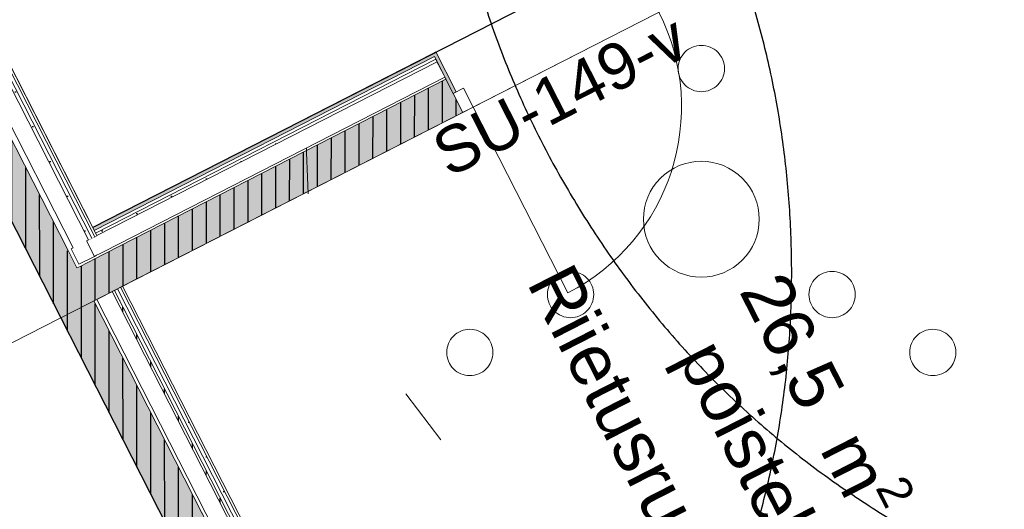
# Model space of a CAD drawing. Header units: metres. Extents: x 538891 to 1080079, y 6588829 to 13178720.
# Tile 535 of 1056: x 539898.99 to 539903.25, y 6589183.2 to 6589185.31. Entities that reach past the tile are written whole.
import ezdxf

# ---------------------------------------------------------------- set-up
doc = ezdxf.new("R2010")
doc.units = ezdxf.units.M
doc.header["$LTSCALE"] = 0.4
for name, pattern in [('DASHED', [52.916667, 26.458333, -26.458333]), ('KOLVIK', [3.125, 0.625, -2.5]), ('Triple Dashed', [92.604163, 66.145831, -26.458332])]:
    doc.linetypes.add(name, pattern=pattern)
for name, color, linetype in [('AR', 7, 'Continuous'), ('DENDRO', 7, 'Continuous'), ('GEO', 7, 'Continuous'), ('KINO_GRID', 7, 'Continuous')]:
    doc.layers.add(name, color=color, linetype=linetype)
doc.styles.add('Arial', font='arial.ttf')
pattern_1 = [(90, (0, 0), (-0.06, 0), [])]
pattern_2 = [(0, (0, 0), (0, 0.075), [1e-05, -0.07499])]

# ---------------------------------------------------------------- blocks, each defined once
blk = doc.blocks.new('VQSA')
at = {"color": 7, "linetype": 'Continuous', "lineweight": 9, "flags": 128}
for points in [[(0.2, 2.3), (0.199, 2.2804), (0.1962, 2.261), (0.1914, 2.2419), (0.1848, 2.2235), (0.1764, 2.2057), (0.1663, 2.1889), (0.1546, 2.1731), (0.1414, 2.1586), (0.1269, 2.1454), (0.1111, 2.1337), (0.0943, 2.1236), (0.0765, 2.1152), (0.0581, 2.1086), (0.039, 2.1038), (0.0196, 2.101), (0, 2.1), (-0.0196, 2.101), (-0.039, 2.1038), (-0.0581, 2.1086), (-0.0765, 2.1152), (-0.0943, 2.1236), (-0.1111, 2.1337), (-0.1269, 2.1454), (-0.1414, 2.1586), (-0.1546, 2.1731), (-0.1663, 2.1889), (-0.1764, 2.2057), (-0.1848, 2.2235), (-0.1914, 2.2419), (-0.1962, 2.261), (-0.199, 2.2804), (-0.2, 2.3), (-0.199, 2.3196), (-0.1962, 2.339), (-0.1914, 2.3581), (-0.1848, 2.3765), (-0.1764, 2.3943), (-0.1663, 2.4111), (-0.1546, 2.4269), (-0.1414, 2.4414), (-0.1269, 2.4546), (-0.1111, 2.4663), (-0.0943, 2.4764), (-0.0765, 2.4848), (-0.0581, 2.4914), (-0.039, 2.4962), (-0.0196, 2.499), (0, 2.5), (0.0196, 2.499), (0.039, 2.4962), (0.0581, 2.4914), (0.0765, 2.4848), (0.0943, 2.4764), (0.1111, 2.4663), (0.1269, 2.4546), (0.1414, 2.4414), (0.1546, 2.4269), (0.1663, 2.4111), (0.1764, 2.3943), (0.1848, 2.3765), (0.1914, 2.3581), (0.1962, 2.339), (0.199, 2.3196)], [(0.2, 1.3), (0.199, 1.2804), (0.1962, 1.261), (0.1914, 1.2419), (0.1848, 1.2235), (0.1764, 1.2057), (0.1663, 1.1889), (0.1546, 1.1731), (0.1414, 1.1586), (0.1269, 1.1454), (0.1111, 1.1337), (0.0943, 1.1236), (0.0765, 1.1152), (0.0581, 1.1086), (0.039, 1.1038), (0.0196, 1.101), (0, 1.1), (-0.0196, 1.101), (-0.039, 1.1038), (-0.0581, 1.1086), (-0.0765, 1.1152), (-0.0943, 1.1236), (-0.1111, 1.1337), (-0.1269, 1.1454), (-0.1414, 1.1586), (-0.1546, 1.1731), (-0.1663, 1.1889), (-0.1764, 1.2057), (-0.1848, 1.2235), (-0.1914, 1.2419), (-0.1962, 1.261), (-0.199, 1.2804), (-0.2, 1.3), (-0.199, 1.3196), (-0.1962, 1.339), (-0.1914, 1.3581), (-0.1848, 1.3765), (-0.1764, 1.3943), (-0.1663, 1.4111), (-0.1546, 1.4269), (-0.1414, 1.4414), (-0.1269, 1.4546), (-0.1111, 1.4663), (-0.0943, 1.4764), (-0.0765, 1.4848), (-0.0581, 1.4914), (-0.039, 1.4962), (-0.0196, 1.499), (0, 1.5), (0.0196, 1.499), (0.039, 1.4962), (0.0581, 1.4914), (0.0765, 1.4848), (0.0943, 1.4764), (0.1111, 1.4663), (0.1269, 1.4546), (0.1414, 1.4414), (0.1546, 1.4269), (0.1663, 1.4111), (0.1764, 1.3943), (0.1848, 1.3765), (0.1914, 1.3581), (0.1962, 1.339), (0.199, 1.3196)], [(0.5, 0), (0.4976, -0.049), (0.4904, -0.0975), (0.4785, -0.1451), (0.4619, -0.1913), (0.441, -0.2357), (0.4157, -0.2778), (0.3865, -0.3172), (0.3536, -0.3536), (0.3172, -0.3865), (0.2778, -0.4157), (0.2357, -0.441), (0.1913, -0.4619), (0.1451, -0.4785), (0.0975, -0.4904), (0.049, -0.4976), (0, -0.5), (-0.049, -0.4976), (-0.0975, -0.4904), (-0.1451, -0.4785), (-0.1913, -0.4619), (-0.2357, -0.441), (-0.2778, -0.4157), (-0.3172, -0.3865), (-0.3536, -0.3536), (-0.3865, -0.3172), (-0.4157, -0.2778), (-0.441, -0.2357), (-0.4619, -0.1913), (-0.4785, -0.1451), (-0.4904, -0.0975), (-0.4976, -0.049), (-0.5, 0), (-0.4976, 0.049), (-0.4904, 0.0975), (-0.4785, 0.1451), (-0.4619, 0.1913), (-0.441, 0.2357), (-0.4157, 0.2778), (-0.3865, 0.3172), (-0.3536, 0.3536), (-0.3172, 0.3865), (-0.2778, 0.4157), (-0.2357, 0.441), (-0.1913, 0.4619), (-0.1451, 0.4785), (-0.0975, 0.4904), (-0.049, 0.4976), (0, 0.5), (0.049, 0.4976), (0.0975, 0.4904), (0.1451, 0.4785), (0.1913, 0.4619), (0.2357, 0.441), (0.2778, 0.4157), (0.3172, 0.3865), (0.3536, 0.3536), (0.3865, 0.3172), (0.4157, 0.2778), (0.441, 0.2357), (0.4619, 0.1913), (0.4785, 0.1451), (0.4904, 0.0975), (0.4976, 0.049)], [(-0.93, -0.65), (-0.931, -0.6696), (-0.9338, -0.689), (-0.9386, -0.7081), (-0.9452, -0.7265), (-0.9536, -0.7443), (-0.9637, -0.7611), (-0.9754, -0.7769), (-0.9886, -0.7914), (-1.0031, -0.8046), (-1.0189, -0.8163), (-1.0357, -0.8264), (-1.0535, -0.8348), (-1.0719, -0.8414), (-1.091, -0.8462), (-1.1104, -0.849), (-1.13, -0.85), (-1.1496, -0.849), (-1.169, -0.8462), (-1.1881, -0.8414), (-1.2065, -0.8348), (-1.2243, -0.8264), (-1.2411, -0.8163), (-1.2569, -0.8046), (-1.2714, -0.7914), (-1.2846, -0.7769), (-1.2963, -0.7611), (-1.3064, -0.7443), (-1.3148, -0.7265), (-1.3214, -0.7081), (-1.3262, -0.689), (-1.329, -0.6696), (-1.33, -0.65), (-1.329, -0.6304), (-1.3262, -0.611), (-1.3214, -0.5919), (-1.3148, -0.5735), (-1.3064, -0.5557), (-1.2963, -0.5389), (-1.2846, -0.5231), (-1.2714, -0.5086), (-1.2569, -0.4954), (-1.2411, -0.4837), (-1.2243, -0.4736), (-1.2065, -0.4652), (-1.1881, -0.4586), (-1.169, -0.4538), (-1.1496, -0.451), (-1.13, -0.45), (-1.1104, -0.451), (-1.091, -0.4538), (-1.0719, -0.4586), (-1.0535, -0.4652), (-1.0357, -0.4736), (-1.0189, -0.4837), (-1.0031, -0.4954), (-0.9886, -0.5086), (-0.9754, -0.5231), (-0.9637, -0.5389), (-0.9536, -0.5557), (-0.9452, -0.5735), (-0.9386, -0.5919), (-0.9338, -0.611), (-0.931, -0.6304)], [(1.33, -0.65), (1.329, -0.6696), (1.3262, -0.689), (1.3214, -0.7081), (1.3148, -0.7265), (1.3064, -0.7443), (1.2963, -0.7611), (1.2846, -0.7769), (1.2714, -0.7914), (1.2569, -0.8046), (1.2411, -0.8163), (1.2243, -0.8264), (1.2065, -0.8348), (1.1881, -0.8414), (1.169, -0.8462), (1.1496, -0.849), (1.13, -0.85), (1.1104, -0.849), (1.091, -0.8462), (1.0719, -0.8414), (1.0535, -0.8348), (1.0357, -0.8264), (1.0189, -0.8163), (1.0031, -0.8046), (0.9886, -0.7914), (0.9754, -0.7769), (0.9637, -0.7611), (0.9536, -0.7443), (0.9452, -0.7265), (0.9386, -0.7081), (0.9338, -0.689), (0.931, -0.6696), (0.93, -0.65), (0.931, -0.6304), (0.9338, -0.611), (0.9386, -0.5919), (0.9452, -0.5735), (0.9536, -0.5557), (0.9637, -0.5389), (0.9754, -0.5231), (0.9886, -0.5086), (1.0031, -0.4954), (1.0189, -0.4837), (1.0357, -0.4736), (1.0535, -0.4652), (1.0719, -0.4586), (1.091, -0.4538), (1.1104, -0.451), (1.13, -0.45), (1.1496, -0.451), (1.169, -0.4538), (1.1881, -0.4586), (1.2065, -0.4652), (1.2243, -0.4736), (1.2411, -0.4837), (1.2569, -0.4954), (1.2714, -0.5086), (1.2846, -0.5231), (1.2963, -0.5389), (1.3064, -0.5557), (1.3148, -0.5735), (1.3214, -0.5919), (1.3262, -0.611), (1.329, -0.6304)], [(-1.8, -1.15), (-1.801, -1.1696), (-1.8038, -1.189), (-1.8086, -1.2081), (-1.8152, -1.2265), (-1.8236, -1.2443), (-1.8337, -1.2611), (-1.8454, -1.2769), (-1.8586, -1.2914), (-1.8731, -1.3046), (-1.8889, -1.3163), (-1.9057, -1.3264), (-1.9235, -1.3348), (-1.9419, -1.3414), (-1.961, -1.3462), (-1.9804, -1.349), (-2, -1.35), (-2.0196, -1.349), (-2.039, -1.3462), (-2.0581, -1.3414), (-2.0765, -1.3348), (-2.0943, -1.3264), (-2.1111, -1.3163), (-2.1269, -1.3046), (-2.1414, -1.2914), (-2.1546, -1.2769), (-2.1663, -1.2611), (-2.1764, -1.2443), (-2.1848, -1.2265), (-2.1914, -1.2081), (-2.1962, -1.189), (-2.199, -1.1696), (-2.2, -1.15), (-2.199, -1.1304), (-2.1962, -1.111), (-2.1914, -1.0919), (-2.1848, -1.0735), (-2.1764, -1.0557), (-2.1663, -1.0389), (-2.1546, -1.0231), (-2.1414, -1.0086), (-2.1269, -0.9954), (-2.1111, -0.9837), (-2.0943, -0.9736), (-2.0765, -0.9652), (-2.0581, -0.9586), (-2.039, -0.9538), (-2.0196, -0.951), (-2, -0.95), (-1.9804, -0.951), (-1.961, -0.9538), (-1.9419, -0.9586), (-1.9235, -0.9652), (-1.9057, -0.9736), (-1.8889, -0.9837), (-1.8731, -0.9954), (-1.8586, -1.0086), (-1.8454, -1.0231), (-1.8337, -1.0389), (-1.8236, -1.0557), (-1.8152, -1.0735), (-1.8086, -1.0919), (-1.8038, -1.111), (-1.801, -1.1304)], [(2.2, -1.15), (2.199, -1.1696), (2.1962, -1.189), (2.1914, -1.2081), (2.1848, -1.2265), (2.1764, -1.2443), (2.1663, -1.2611), (2.1546, -1.2769), (2.1414, -1.2914), (2.1269, -1.3046), (2.1111, -1.3163), (2.0943, -1.3264), (2.0765, -1.3348), (2.0581, -1.3414), (2.039, -1.3462), (2.0196, -1.349), (2, -1.35), (1.9804, -1.349), (1.961, -1.3462), (1.9419, -1.3414), (1.9235, -1.3348), (1.9057, -1.3264), (1.8889, -1.3163), (1.8731, -1.3046), (1.8586, -1.2914), (1.8454, -1.2769), (1.8337, -1.2611), (1.8236, -1.2443), (1.8152, -1.2265), (1.8086, -1.2081), (1.8038, -1.189), (1.801, -1.1696), (1.8, -1.15), (1.801, -1.1304), (1.8038, -1.111), (1.8086, -1.0919), (1.8152, -1.0735), (1.8236, -1.0557), (1.8337, -1.0389), (1.8454, -1.0231), (1.8586, -1.0086), (1.8731, -0.9954), (1.8889, -0.9837), (1.9057, -0.9736), (1.9235, -0.9652), (1.9419, -0.9586), (1.961, -0.9538), (1.9804, -0.951), (2, -0.95), (2.0196, -0.951), (2.039, -0.9538), (2.0581, -0.9586), (2.0765, -0.9652), (2.0943, -0.9736), (2.1111, -0.9837), (2.1269, -0.9954), (2.1414, -1.0086), (2.1546, -1.0231), (2.1663, -1.0389), (2.1764, -1.0557), (2.1848, -1.0735), (2.1914, -1.0919), (2.1962, -1.111), (2.199, -1.1304)]]:
    blk.add_lwpolyline(points, close=True, dxfattribs=at)

msp = doc.modelspace()

# ---------------------------------------------------------------- hatches: boundary and pattern name
at = {"layer": 'AR', "linetype": 'Continuous', "lineweight": 25, "true_color": 0x848484}
h = msp.add_hatch(dxfattribs=at)
h.set_pattern_fill('PLYWOOD_0001', color=252, style=0, pattern_type=2)
h.set_pattern_definition(pattern_1)
h.paths.add_polyline_path([(539899.3271, 6589184.1045), (539899.2544, 6589184.247), (539899.241, 6589184.2402), (539899.3138, 6589184.0977)])

# ---------------------------------------------------------------- linework, layer by layer
at = {"layer": 'AR', "color": 7, "linetype": 'Continuous', "lineweight": 9}
for p, q in [((539900.9108, 6589185.0161), (539900.8663, 6589184.9934)), ((539900.9526, 6589184.9342), (539900.9108, 6589185.0161)), ((539900.8663, 6589184.9934), (539900.8796, 6589185.0002)), ((539900.9081, 6589184.9115), (539900.8663, 6589184.9934)), ((539900.8663, 6589184.9934), (539900.9081, 6589184.9115)), ((539900.9081, 6589184.9115), (539900.8663, 6589184.9934)), ((539900.9081, 6589184.9115), (539900.8663, 6589184.9934)), ((539900.9081, 6589184.9115), (539900.9526, 6589184.9342)), ((539900.9526, 6589184.9342), (539901.3618, 6589184.1326)), ((539899.2544, 6589184.247), (539899.241, 6589184.2402)), ((539899.4028, 6589184.1432), (539899.4162, 6589184.15)), ((539899.4162, 6589184.15), (539899.4295, 6589184.1568)), ((539899.4295, 6589184.1568), (539899.4385, 6589184.1614)), ((539899.3271, 6589184.1045), (539899.3939, 6589184.1386)), ((539899.3939, 6589184.1386), (539899.4028, 6589184.1432)), ((539899.3138, 6589184.0977), (539899.3271, 6589184.1045))]:
    msp.add_line(p, q, dxfattribs=at)
at = {"layer": 'AR', "color": 143, "linetype": 'Continuous', "lineweight": 25, "true_color": 0x84a8b9, "flags": 128}
msp.add_lwpolyline([(539903.0445, 6589176.4363), (539900.5851, 6589181.2549), (539900.4426, 6589181.1822), (539900.2971, 6589181.4672), (539900.4396, 6589181.54), (539897.9802, 6589186.3586), (539897.8377, 6589186.2859), (539897.6922, 6589186.5709), (539897.8347, 6589186.6436), (539895.598, 6589191.0258), (539895.3753, 6589191.4622), (539895.2328, 6589191.3895), (539895.0873, 6589191.6745), (539895.2298, 6589191.7473), (539893.6796, 6589194.7845), (539893.5371, 6589194.7118), (539893.4643, 6589194.8543), (539888.6724, 6589192.4085)], dxfattribs=at)
at = {"layer": 'AR', "color": 7, "linetype": 'Continuous', "lineweight": 9, "flags": 128}
msp.add_lwpolyline([(539903.0445, 6589176.4363), (539900.5851, 6589181.2549), (539900.4426, 6589181.1822), (539900.2971, 6589181.4672), (539900.4396, 6589181.54), (539897.9802, 6589186.3586), (539897.8377, 6589186.2859), (539897.6922, 6589186.5709), (539897.8347, 6589186.6436), (539895.598, 6589191.0258), (539895.3753, 6589191.4622), (539895.2328, 6589191.3895), (539895.0873, 6589191.6745), (539895.2298, 6589191.7473), (539893.6796, 6589194.7845), (539893.5371, 6589194.7118), (539893.4643, 6589194.8543), (539888.6724, 6589192.4085)], dxfattribs=at)
at = {"layer": 'AR', "color": 9, "linetype": 'Continuous', "lineweight": 9, "true_color": 0xc9c5ab, "flags": 128}
msp.add_lwpolyline([(539904.5964, 6589186.794), (539899.4385, 6589184.1614), (539900.853, 6589181.39), (539904.3364, 6589183.1679), (539905.4552, 6589183.7389), (539907.355, 6589184.7086), (539904.7903, 6589189.7335), (539903.4463, 6589189.0474)], close=True, dxfattribs=at)
at = {"layer": 'AR', "color": 7, "linetype": 'Continuous', "lineweight": 9, "flags": 128}
for points in [[(539904.5964, 6589186.794), (539899.4385, 6589184.1614), (539900.853, 6589181.39), (539904.3364, 6589183.1679), (539905.4552, 6589183.7389), (539907.355, 6589184.7086), (539904.7903, 6589189.7335), (539903.4463, 6589189.0474)], [(539901.1188, 6589187.8763), (539898.2815, 6589186.4282), (539899.3089, 6589184.4152), (539902.1462, 6589185.8634)]]:
    msp.add_lwpolyline(points, close=True, dxfattribs=at)
at = {"layer": 'AR', "color": 254, "linetype": 'Continuous', "lineweight": 25, "true_color": 0xd1d1d1, "flags": 128}
msp.add_lwpolyline([(539901.1188, 6589187.8763), (539898.2815, 6589186.4282), (539899.3089, 6589184.4152), (539902.1462, 6589185.8634)], close=True, dxfattribs=at)
at = {"layer": 'AR', "color": 7, "linetype": 'Continuous', "lineweight": 9}
msp.add_arc((539900.9526, 6589184.9342), 0.9, 297.0398, 27.0398, dxfattribs=at)
at = {"layer": 'AR', "color": 250, "linetype": 'Continuous', "true_color": 0x262626}
msp.add_solid([(539899.3157, 6589184.4019), (539900.7853, 6589185.152), (539899.3089, 6589184.4152), (539900.7785, 6589185.1653)], dxfattribs=at)
at = {"layer": 'AR', "color": 254, "linetype": 'Continuous', "true_color": 0xcccccc}
msp.add_solid([(539899.3271, 6589184.1045), (539899.2544, 6589184.247), (539899.3138, 6589184.0977), (539899.241, 6589184.2402)], dxfattribs=at)
at = {"layer": 'DENDRO', "color": 30, "linetype": 'Continuous', "lineweight": 25, "true_color": 0xff7f00}
msp.add_open_spline([(539885.6577, 6589211.3673), (539885.9587, 6589211.5998), (539887.0879, 6589212.0198), (539888.605, 6589212.4885), (539889.9731, 6589213.0137), (539891.3102, 6589213.7672), (539891.8744, 6589214.6436), (539891.7177, 6589215.3903), (539891.4434, 6589216.0274), (539891.1774, 6589216.6797), (539891.0775, 6589217.3225), (539891.2898, 6589217.9325), (539891.6083, 6589218.5323), (539891.7489, 6589219.1569), (539891.5335, 6589219.8105), (539891.0707, 6589220.4069), (539890.4607, 6589220.8621), (539889.8044, 6589221.0935), (539889.0576, 6589220.9883), (539888.3106, 6589220.2982), (539887.7505, 6589219.5517), (539887.208, 6589218.8186), (539886.4783, 6589217.8358), (539885.4818, 6589216.498), (539884.1518, 6589214.7322), (539882.6558, 6589212.7955), (539881.0985, 6589210.8481), (539879.0649, 6589208.3801), (539876.0944, 6589204.886), (539872.6307, 6589200.8975), (539869.6701, 6589197.4329), (539867.6909, 6589194.8749), (539866.2109, 6589192.7521), (539865.0379, 6589190.7976), (539864.2551, 6589189.3549), (539863.5464, 6589188.2627), (539862.6538, 6589187.3122), (539861.4517, 6589186.5971), (539860.1198, 6589186.0356), (539858.997, 6589185.454), (539858.4285, 6589184.6792), (539858.4518, 6589183.6679), (539858.8723, 6589182.475), (539859.5272, 6589181.142), (539860.2483, 6589179.7128), (539860.8674, 6589178.2304), (539861.2217, 6589176.7401), (539861.5753, 6589175.4365), (539862.2064, 6589174.6663), (539862.9609, 6589174.3966), (539863.6348, 6589174.2423), (539864.2806, 6589174.0573), (539864.918, 6589173.6609), (539865.3683, 6589172.6788), (539865.5592, 6589171.2345), (539865.7765, 6589169.7978), (539866.3959, 6589168.7176), (539867.6352, 6589168.2256), (539869.0218, 6589168.0582), (539870.3261, 6589168.0626), (539871.5879, 6589168.2084), (539873.1231, 6589168.5133), (539875.2126, 6589169.1649), (539877.5723, 6589170.1954), (539879.6716, 6589171.2913), (539881.2245, 6589172.1487), (539882.79, 6589173.0592), (539884.4462, 6589174.3385), (539885.3593, 6589175.663), (539885.8205, 6589177.2138), (539885.4269, 6589179.8588), (539884.1912, 6589182.7006), (539883.1434, 6589184.6065), (539882.0985, 6589186.3358), (539880.8619, 6589188.3679), (539880.4198, 6589189.9251), (539880.7902, 6589190.8015), (539881.5494, 6589191.3893), (539882.7447, 6589191.8227), (539884.1904, 6589191.9845), (539885.7179, 6589191.7691), (539887.143, 6589191.0433), (539888.3782, 6589189.868), (539889.4666, 6589188.5674), (539890.4385, 6589187.4406), (539891.3271, 6589186.7864), (539892.1601, 6589186.9284), (539892.9946, 6589188.0441), (539894.0871, 6589188.8946), (539895.2642, 6589189.5714), (539896.3286, 6589190.275), (539897.0597, 6589191.2074), (539897.414, 6589192.4428), (539897.7325, 6589193.5782), (539898.1184, 6589194.323), (539898.5738, 6589194.8471), (539899.1059, 6589195.3196), (539899.5477, 6589195.7995), (539899.733, 6589196.3483), (539899.5719, 6589196.9795), (539899.1657, 6589197.5865), (539898.605, 6589198.071), (539897.9861, 6589198.3235), (539897.3447, 6589198.3805), (539896.687, 6589198.3497), (539895.8577, 6589198.3256), (539894.7078, 6589198.5446), (539893.448, 6589199.106), (539892.2827, 6589199.8894), (539891.2518, 6589200.8076), (539890.3935, 6589201.7751), (539889.5969, 6589202.9265), (539889.0297, 6589204.2093), (539888.6237, 6589205.3397), (539888.2438, 6589206.3255), (539887.7355, 6589207.4324), (539887.0067, 6589208.7104), (539886.0604, 6589210.1578), (539885.6663, 6589211.1102), (539885.6577, 6589211.3673)], degree=2, dxfattribs=at)
at = {"layer": 'DENDRO', "color": 25, "linetype": 'Continuous', "lineweight": 25, "true_color": 0x995f4c}
msp.add_open_spline([(539890.6034, 6589187.4373), (539890.0097, 6589188.6652), (539890.2026, 6589191.3903), (539891.7243, 6589193.6544), (539894.167, 6589194.8508), (539896.8763, 6589194.659), (539899.1261, 6589193.1304), (539900.3136, 6589190.6745), (539900.1207, 6589187.9494), (539898.599, 6589185.6853), (539896.1562, 6589184.4889), (539893.447, 6589184.6807), (539891.1972, 6589186.2094), (539890.6034, 6589187.4373)], degree=2, dxfattribs=at)
at = {"layer": 'DENDRO', "color": 82, "linetype": 'Continuous', "lineweight": 25, "true_color": 0x33cc00}
for points in [[(539907.0569, 6589183.1491), (539906.1197, 6589182.5807), (539903.9223, 6589182.523), (539901.9907, 6589183.5597), (539900.8426, 6589185.413), (539900.7854, 6589187.5865), (539901.8346, 6589189.4976), (539903.7091, 6589190.6344), (539905.9064, 6589190.6922), (539907.838, 6589189.6555), (539908.9862, 6589187.8021), (539909.0433, 6589185.6287), (539907.9941, 6589183.7175), (539907.0569, 6589183.1491)], [(539900.3693, 6589180.7629), (539899.4321, 6589180.1945), (539897.2347, 6589180.1368), (539895.3032, 6589181.1735), (539894.155, 6589183.0268), (539894.0978, 6589185.2003), (539895.147, 6589187.1114), (539897.0215, 6589188.2482), (539899.2189, 6589188.306), (539901.1504, 6589187.2693), (539902.2986, 6589185.4159), (539902.3557, 6589183.2425), (539901.3065, 6589181.3313), (539900.3693, 6589180.7629)]]:
    msp.add_open_spline(points, degree=2, dxfattribs=at)
at = {"layer": 'GEO', "color": 252, "linetype": 'KOLVIK', "lineweight": 9, "true_color": 0x888888, "flags": 128}
msp.add_lwpolyline([(539907.726, 6589191.979), (539909.4753, 6589190.2166), (539910.0001, 6589187.5715), (539908.695, 6589184.832), (539907.811, 6589184.53), (539906.0246, 6589183.589), (539904.43, 6589180.287), (539902.6015, 6589180.7599), (539901.71, 6589182.311), (539900.2543, 6589184.2368), (539900.106, 6589187.639), (539900.241, 6589188.773), (539902.0928, 6589191.2253), (539905.4776, 6589192.2326), (539907.726, 6589191.979)], dxfattribs=at)
at = {"layer": 'KINO_GRID', "color": 254, "linetype": 'Continuous', "true_color": 0xe6e6e6}
for points in [[(539858.7353, 6589212.3149), (539900.3409, 6589130.7995), (539858.6462, 6589212.2694), (539900.2518, 6589130.754)], [(539860.6136, 6589211.7804), (539900.9645, 6589132.7232), (539860.5245, 6589211.7349), (539900.8754, 6589132.6778)]]:
    msp.add_solid(points, dxfattribs=at)

# ---------------------------------------------------------------- block references
at = {"layer": 'GEO', "color": 8, "true_color": 0x7d7d7d, "xscale": 0.5, "yscale": 0.5, "zscale": 0.5}
msp.add_blockref('VQSA', (539901.9383, 6589184.4505), dxfattribs=at)

# ---------------------------------------------------------------- texts
at = {"layer": 'AR', "color": 7, "char_height": 0.22, "attachment_point": 1, "rotation": 297.0398, "line_spacing_factor": 1.004016, "style": 'Arial'}
for s, insert in [('Riietusruum', (539901.3779, 6589184.2763)), ('\\A1;26,5{\\H0.9851x; } m{\\H0.9851x;\\H0.6667x;\\S2 ^ ;}', (539902.3515, 6589184.27)), ('poistele', (539902.0275, 6589183.9542))]:
    msp.add_mtext(s, dxfattribs=dict(at, insert=insert))

# ---------------------------------------------------------------- next in the draw order: wipeouts: each hides what was drawn before it
at = {"color": 255, "linetype": 'Continuous', "lineweight": 5}
msp.add_wipeout([(539899.3612, 6589184.3128), (539899.3271, 6589184.3796), (539899.3182, 6589184.375), (539899.3523, 6589184.3082)], dxfattribs=at).dxf.layer = 'AR'

# ---------------------------------------------------------------- next in the draw order: hatches: boundary and pattern name
at = {"layer": 'AR', "linetype": 'Continuous', "lineweight": 25, "true_color": 0x848484}
h = msp.add_hatch(dxfattribs=at)
h.set_pattern_fill('PLYWOOD_0001', color=252, style=0, pattern_type=2)
h.set_pattern_definition(pattern_1)
h.paths.add_polyline_path([(539899.4385, 6589184.1614), (539899.3657, 6589184.3039), (539899.3568, 6589184.2993), (539899.4295, 6589184.1568)])

# ---------------------------------------------------------------- next in the draw order: linework, layer by layer
at = {"layer": 'AR', "color": 254, "linetype": 'Continuous', "true_color": 0xcccccc}
msp.add_solid([(539899.4385, 6589184.1614), (539899.3657, 6589184.3039), (539899.4295, 6589184.1568), (539899.3568, 6589184.2993)], dxfattribs=at)

# ---------------------------------------------------------------- next in the draw order: wipeouts: each hides what was drawn before it
at = {"color": 255, "linetype": 'Continuous', "lineweight": 5}
msp.add_wipeout([(539899.3523, 6589184.3082), (539899.3182, 6589184.375), (539899.3048, 6589184.3682), (539899.3389, 6589184.3014)], dxfattribs=at).dxf.layer = 'AR'

# ---------------------------------------------------------------- next in the draw order: hatches: boundary and pattern name
at = {"layer": 'AR', "linetype": 'Continuous', "lineweight": 25, "true_color": 0x848484}
h = msp.add_hatch(dxfattribs=at)
h.set_pattern_fill('PLYWOOD_0001', color=252, style=0, pattern_type=2)
h.set_pattern_definition(pattern_1)
h.paths.add_polyline_path([(539899.4295, 6589184.1568), (539899.3568, 6589184.2993), (539899.3435, 6589184.2925), (539899.4162, 6589184.15)])

# ---------------------------------------------------------------- next in the draw order: linework, layer by layer
at = {"layer": 'AR', "color": 254, "linetype": 'Continuous', "true_color": 0xcccccc}
msp.add_solid([(539899.4295, 6589184.1568), (539899.3568, 6589184.2993), (539899.4162, 6589184.15), (539899.3435, 6589184.2925)], dxfattribs=at)

# ---------------------------------------------------------------- next in the draw order: wipeouts: each hides what was drawn before it
at = {"color": 255, "linetype": 'Continuous', "lineweight": 5}
msp.add_wipeout([(539900.791, 6589185.1408), (539900.7853, 6589185.152), (539899.3157, 6589184.4019), (539899.3214, 6589184.3907)], dxfattribs=at).dxf.layer = 'AR'

# ---------------------------------------------------------------- next in the draw order: hatches: boundary and pattern name
at = {"layer": 'AR', "linetype": 'Continuous', "lineweight": 25, "true_color": 0x848484}
h = msp.add_hatch(dxfattribs=at)
h.set_pattern_fill('GYPSUM_0001', color=252, style=0, pattern_type=2)
h.set_pattern_definition(pattern_2)
h.paths.add_polyline_path([(539900.791, 6589185.1408), (539900.7853, 6589185.152), (539899.3157, 6589184.4019), (539899.3214, 6589184.3907)])

# ---------------------------------------------------------------- next in the draw order: linework, layer by layer
at = {"layer": 'AR', "color": 7, "linetype": 'Continuous', "lineweight": 9}
msp.add_line((539900.7785, 6589185.1653), (539900.7919, 6589185.1721), dxfattribs=at)
msp.add_line((539900.7785, 6589185.1653), (539900.7919, 6589185.1721), dxfattribs=at)

# ---------------------------------------------------------------- next in the draw order: wipeouts: each hides what was drawn before it
at = {"color": 255, "linetype": 'Continuous', "lineweight": 5}
msp.add_wipeout([(539899.3389, 6589184.3014), (539899.3048, 6589184.3682), (539899.2914, 6589184.3614), (539899.3255, 6589184.2946)], dxfattribs=at).dxf.layer = 'AR'

# ---------------------------------------------------------------- next in the draw order: hatches: boundary and pattern name
at = {"layer": 'AR', "linetype": 'Continuous', "lineweight": 25, "true_color": 0x848484}
h = msp.add_hatch(dxfattribs=at)
h.set_pattern_fill('PLYWOOD_0001', color=252, style=0, pattern_type=2)
h.set_pattern_definition(pattern_1)
h.paths.add_polyline_path([(539899.4162, 6589184.15), (539899.3435, 6589184.2925), (539899.3301, 6589184.2857), (539899.4028, 6589184.1432)])

# ---------------------------------------------------------------- next in the draw order: linework, layer by layer
at = {"layer": 'AR', "color": 254, "linetype": 'Continuous', "true_color": 0xcccccc}
msp.add_solid([(539899.4162, 6589184.15), (539899.3435, 6589184.2925), (539899.4028, 6589184.1432), (539899.3301, 6589184.2857)], dxfattribs=at)

# ---------------------------------------------------------------- next in the draw order: wipeouts: each hides what was drawn before it
at = {"color": 255, "linetype": 'Continuous', "lineweight": 5}
msp.add_wipeout([(539899.3255, 6589184.2946), (539899.2914, 6589184.3614), (539899.2825, 6589184.3569), (539899.3166, 6589184.2901)], dxfattribs=at).dxf.layer = 'AR'

# ---------------------------------------------------------------- next in the draw order: hatches: boundary and pattern name
at = {"layer": 'AR', "linetype": 'Continuous', "lineweight": 25, "true_color": 0x848484}
h = msp.add_hatch(dxfattribs=at)
h.set_pattern_fill('PLYWOOD_0001', color=252, style=0, pattern_type=2)
h.set_pattern_definition(pattern_1)
h.paths.add_polyline_path([(539899.3939, 6589184.1386), (539899.3212, 6589184.2811), (539899.2544, 6589184.247), (539899.3271, 6589184.1045)])
h = msp.add_hatch(dxfattribs=at)
h.set_pattern_fill('PLYWOOD_0001', color=252, style=0, pattern_type=2)
h.set_pattern_definition(pattern_1)
h.paths.add_polyline_path([(539899.4028, 6589184.1432), (539899.3301, 6589184.2857), (539899.3212, 6589184.2811), (539899.3939, 6589184.1386)])

# ---------------------------------------------------------------- next in the draw order: linework, layer by layer
at = {"layer": 'AR', "color": 7, "linetype": 'Continuous', "lineweight": 9}
for p, q in [((539899.2914, 6589184.3614), (539899.2825, 6589184.3569)), ((539899.3166, 6589184.2901), (539899.2498, 6589184.256)), ((539899.3212, 6589184.2811), (539899.2544, 6589184.247)), ((539899.3301, 6589184.2857), (539899.3212, 6589184.2811))]:
    msp.add_line(p, q, dxfattribs=at)
at = {"layer": 'AR', "color": 254, "linetype": 'Continuous', "true_color": 0xcccccc}
for points in [[(539899.3939, 6589184.1386), (539899.3212, 6589184.2811), (539899.3271, 6589184.1045), (539899.2544, 6589184.247)], [(539899.4028, 6589184.1432), (539899.3301, 6589184.2857), (539899.3939, 6589184.1386), (539899.3212, 6589184.2811)]]:
    msp.add_solid(points, dxfattribs=at)

# ---------------------------------------------------------------- next in the draw order: wipeouts: each hides what was drawn before it
at = {"color": 255, "linetype": 'Continuous', "lineweight": 5}
msp.add_wipeout([(539899.3214, 6589184.3907), (539899.3271, 6589184.3796), (539900.7967, 6589185.1297), (539900.791, 6589185.1408)], dxfattribs=at).dxf.layer = 'AR'

# ---------------------------------------------------------------- next in the draw order: hatches: boundary and pattern name
at = {"layer": 'AR', "linetype": 'Continuous', "lineweight": 25, "true_color": 0x848484}
h = msp.add_hatch(dxfattribs=at)
h.set_pattern_fill('GYPSUM_0001', color=252, style=0, pattern_type=2)
h.set_pattern_definition(pattern_2)
h.paths.add_polyline_path([(539899.3214, 6589184.3907), (539899.3271, 6589184.3796), (539900.7967, 6589185.1297), (539900.791, 6589185.1408)])

# ---------------------------------------------------------------- next in the draw order: linework, layer by layer
at = {"layer": 'AR', "color": 7, "linetype": 'Continuous', "lineweight": 9}
msp.add_line((539899.3048, 6589184.3682), (539899.2914, 6589184.3614), dxfattribs=at)

# ---------------------------------------------------------------- next in the draw order: wipeouts: each hides what was drawn before it
at = {"color": 255, "linetype": 'Continuous', "lineweight": 5}
msp.add_wipeout([(539899.3271, 6589184.3796), (539899.3612, 6589184.3128), (539900.8308, 6589185.0629), (539900.7967, 6589185.1297)], dxfattribs=at).dxf.layer = 'AR'

# ---------------------------------------------------------------- next in the draw order: hatches: boundary and pattern name
at = {"layer": 'AR', "linetype": 'Continuous', "lineweight": 0, "true_color": 0x262626}
msp.add_hatch(color=250, dxfattribs=at).paths.add_polyline_path([(539900.7919, 6589185.1721), (539900.7785, 6589185.1653), (539900.7853, 6589185.152), (539900.8663, 6589184.9934), (539900.8796, 6589185.0002)])
at = {"layer": 'AR', "linetype": 'Continuous', "lineweight": 0, "true_color": 0xcccccc}
msp.add_hatch(color=254, dxfattribs=at).paths.add_polyline_path([(539899.3657, 6589184.3039), (539899.4385, 6589184.1614), (539900.9081, 6589184.9115), (539900.8663, 6589184.9934), (539900.8353, 6589185.054)])
at = {"layer": 'AR', "linetype": 'Continuous', "lineweight": 25, "true_color": 0x848484}
h = msp.add_hatch(dxfattribs=at)
h.set_pattern_fill('PLYWOOD_0001', color=252, style=0, pattern_type=2)
h.set_pattern_definition(pattern_1)
h.paths.add_polyline_path([(539899.3657, 6589184.3039), (539899.4385, 6589184.1614), (539900.9081, 6589184.9115), (539900.8663, 6589184.9934), (539900.8353, 6589185.054)])

# ---------------------------------------------------------------- next in the draw order: linework, layer by layer
at = {"layer": 'AR', "color": 7, "linetype": 'Continuous', "lineweight": 9}
for p, q in [((539900.8796, 6589185.0002), (539900.7919, 6589185.1721)), ((539900.8796, 6589185.0002), (539900.7919, 6589185.1721)), ((539900.7785, 6589185.1653), (539899.3089, 6589184.4152)), ((539900.7853, 6589185.152), (539899.3157, 6589184.4019)), ((539900.7853, 6589185.152), (539899.3157, 6589184.4019)), ((539900.791, 6589185.1408), (539899.3214, 6589184.3907)), ((539900.7967, 6589185.1297), (539899.3271, 6589184.3796)), ((539900.7853, 6589185.152), (539900.8663, 6589184.9934)), ((539900.8308, 6589185.0629), (539899.3612, 6589184.3128)), ((539900.8353, 6589185.054), (539899.3657, 6589184.3039)), ((539899.4385, 6589184.1614), (539900.9081, 6589184.9115)), ((539899.3182, 6589184.375), (539899.3048, 6589184.3682)), ((539899.3271, 6589184.3796), (539899.3182, 6589184.375)), ((539899.2825, 6589184.3569), (539899.3166, 6589184.2901)), ((539899.3255, 6589184.2946), (539899.3166, 6589184.2901)), ((539899.3389, 6589184.3014), (539899.3255, 6589184.2946)), ((539899.3435, 6589184.2925), (539899.3301, 6589184.2857)), ((539899.3523, 6589184.3082), (539899.3389, 6589184.3014)), ((539899.3568, 6589184.2993), (539899.3435, 6589184.2925)), ((539899.3612, 6589184.3128), (539899.3523, 6589184.3082)), ((539899.3657, 6589184.3039), (539899.3568, 6589184.2993))]:
    msp.add_line(p, q, dxfattribs=at)

# ---------------------------------------------------------------- next in the draw order: texts
at = {"layer": 'AR', "color": 7, "insert": (539900.7566, 6589184.8062), "char_height": 0.2, "attachment_point": 1, "rotation": 27.0398, "line_spacing_factor": 1.004016, "style": 'Arial'}
msp.add_mtext('SU-149-v', dxfattribs=at)

# ---------------------------------------------------------------- next in the draw order: wipeouts: each hides what was drawn before it
at = {"color": 255, "linetype": 'Continuous', "lineweight": 5}
for points in [[(539899.3166, 6589184.2901), (539899.2825, 6589184.3569), (539899.2157, 6589184.3228), (539899.2498, 6589184.256)], [(539899.4295, 6589184.1568), (539900.8441, 6589181.3854), (539900.853, 6589181.39), (539899.4385, 6589184.1614)]]:
    msp.add_wipeout(points, dxfattribs=at).dxf.layer = 'AR'

# ---------------------------------------------------------------- next in the draw order: hatches: boundary and pattern name
at = {"layer": 'AR', "linetype": 'Continuous', "lineweight": 25, "true_color": 0x848484}
h = msp.add_hatch(dxfattribs=at)
h.set_pattern_fill('PLYWOOD_0001', color=252, style=0, pattern_type=2)
h.set_pattern_definition(pattern_1)
h.paths.add_polyline_path([(539899.241, 6589184.2402), (539899.2024, 6589184.3159), (539899.0599, 6589184.2432), (539899.0985, 6589184.1675)])

# ---------------------------------------------------------------- next in the draw order: linework, layer by layer
at = {"layer": 'AR', "color": 7, "linetype": 'Continuous', "lineweight": 9}
for p, q in [((539899.2246, 6589184.3273), (539899.2157, 6589184.3228)), ((539899.2498, 6589184.256), (539899.2157, 6589184.3228)), ((539899.2914, 6589184.3614), (539899.2825, 6589184.3569)), ((539899.2825, 6589184.3569), (539899.3166, 6589184.2901)), ((539899.241, 6589184.2402), (539899.2024, 6589184.3159)), ((539899.3166, 6589184.2901), (539899.2498, 6589184.256)), ((539899.2544, 6589184.247), (539899.241, 6589184.2402))]:
    msp.add_line(p, q, dxfattribs=at)
at = {"layer": 'AR', "color": 254, "linetype": 'Continuous', "true_color": 0xcccccc}
msp.add_solid([(539899.241, 6589184.2402), (539899.2024, 6589184.3159), (539899.0985, 6589184.1675), (539899.0599, 6589184.2432)], dxfattribs=at)

# ---------------------------------------------------------------- next in the draw order: wipeouts: each hides what was drawn before it
at = {"color": 255, "linetype": 'Continuous', "lineweight": 5}
msp.add_wipeout([(539899.4162, 6589184.15), (539900.8307, 6589181.3786), (539900.8441, 6589181.3854), (539899.4295, 6589184.1568)], dxfattribs=at).dxf.layer = 'AR'

# ---------------------------------------------------------------- next in the draw order: hatches: boundary and pattern name
at = {"layer": 'AR', "linetype": 'Continuous', "lineweight": 25, "true_color": 0x848484}
h = msp.add_hatch(dxfattribs=at)
h.set_pattern_fill('GYPSUM_0001', color=252, style=0, pattern_type=2)
h.set_pattern_definition(pattern_2)
h.paths.add_polyline_path([(539899.4162, 6589184.15), (539900.8307, 6589181.3786), (539900.8441, 6589181.3854), (539899.4295, 6589184.1568)])

# ---------------------------------------------------------------- next in the draw order: wipeouts: each hides what was drawn before it
at = {"color": 255, "linetype": 'Continuous', "lineweight": 5}
msp.add_wipeout([(539898.2726, 6589186.4236), (539899.3182, 6589184.375), (539899.3271, 6589184.3796), (539898.2815, 6589186.4282)], dxfattribs=at).dxf.layer = 'AR'

# ---------------------------------------------------------------- next in the draw order: wipeouts: each hides what was drawn before it
for points in [[(539898.2592, 6589186.4168), (539899.3048, 6589184.3682), (539899.3182, 6589184.375), (539898.2726, 6589186.4236)], [(539899.4028, 6589184.1432), (539900.8174, 6589181.3718), (539900.8307, 6589181.3786), (539899.4162, 6589184.15)]]:
    msp.add_wipeout(points, dxfattribs=at).dxf.layer = 'AR'

# ---------------------------------------------------------------- next in the draw order: hatches: boundary and pattern name
at = {"layer": 'AR', "linetype": 'Continuous', "lineweight": 25, "true_color": 0x848484}
h = msp.add_hatch(dxfattribs=at)
h.set_pattern_fill('GYPSUM_0001', color=252, style=0, pattern_type=2)
h.set_pattern_definition(pattern_2)
h.paths.add_polyline_path([(539898.2592, 6589186.4168), (539899.3048, 6589184.3682), (539899.3182, 6589184.375), (539898.2726, 6589186.4236)])
h = msp.add_hatch(dxfattribs=at)
h.set_pattern_fill('GYPSUM_0001', color=252, style=0, pattern_type=2)
h.set_pattern_definition(pattern_2)
h.paths.add_polyline_path([(539899.4028, 6589184.1432), (539900.8174, 6589181.3718), (539900.8307, 6589181.3786), (539899.4162, 6589184.15)])

# ---------------------------------------------------------------- next in the draw order: wipeouts: each hides what was drawn before it
at = {"color": 255, "linetype": 'Continuous', "lineweight": 5}
for points in [[(539898.2458, 6589186.41), (539899.2914, 6589184.3614), (539899.3048, 6589184.3682), (539898.2592, 6589186.4168)], [(539899.3939, 6589184.1386), (539900.8084, 6589181.3672), (539900.8174, 6589181.3718), (539899.4028, 6589184.1432)]]:
    msp.add_wipeout(points, dxfattribs=at).dxf.layer = 'AR'

# ---------------------------------------------------------------- next in the draw order: hatches: boundary and pattern name
at = {"layer": 'AR', "linetype": 'Continuous', "lineweight": 25, "true_color": 0x848484}
h = msp.add_hatch(dxfattribs=at)
h.set_pattern_fill('GYPSUM_0001', color=252, style=0, pattern_type=2)
h.set_pattern_definition(pattern_2)
h.paths.add_polyline_path([(539898.2458, 6589186.41), (539899.2914, 6589184.3614), (539899.3048, 6589184.3682), (539898.2592, 6589186.4168)])
h = msp.add_hatch(dxfattribs=at)
h.set_pattern_fill('PLYWOOD_0001', color=252, style=0, pattern_type=2)
h.set_pattern_definition(pattern_1)
h.paths.add_polyline_path([(539899.3939, 6589184.1386), (539900.8084, 6589181.3672), (539900.8174, 6589181.3718), (539899.4028, 6589184.1432)])

# ---------------------------------------------------------------- next in the draw order: wipeouts: each hides what was drawn before it
at = {"color": 255, "linetype": 'Continuous', "lineweight": 5}
for points in [[(539899.2914, 6589184.3614), (539898.2286, 6589186.4438), (539898.1294, 6589186.4732), (539899.2246, 6589184.3273)], [(539899.3271, 6589184.1045), (539900.7416, 6589181.3331), (539900.8084, 6589181.3672), (539899.3939, 6589184.1386)]]:
    msp.add_wipeout(points, dxfattribs=at).dxf.layer = 'AR'

# ---------------------------------------------------------------- next in the draw order: hatches: boundary and pattern name
at = {"layer": 'AR', "linetype": 'Continuous', "lineweight": 25, "true_color": 0x848484}
h = msp.add_hatch(dxfattribs=at)
h.set_pattern_fill('PLYWOOD_0001', color=252, style=0, pattern_type=2)
h.set_pattern_definition(pattern_1)
h.paths.add_polyline_path([(539897.9574, 6589186.4031), (539899.0599, 6589184.2432), (539899.2024, 6589184.3159), (539898.1, 6589186.4759)])
h = msp.add_hatch(dxfattribs=at)
h.set_pattern_fill('PLYWOOD_0001', color=252, style=0, pattern_type=2)
h.set_pattern_definition(pattern_1)
h.paths.add_polyline_path([(539899.3138, 6589184.0977), (539899.241, 6589184.2402), (539899.0985, 6589184.1675), (539899.1712, 6589184.025)])
h = msp.add_hatch(dxfattribs=at)
h.set_pattern_fill('PLYWOOD_0001', color=252, style=0, pattern_type=2)
h.set_pattern_definition(pattern_1)
h.paths.add_polyline_path([(539899.1712, 6589184.025), (539900.5858, 6589181.2536), (539900.7283, 6589181.3263), (539899.3138, 6589184.0977)])

# ---------------------------------------------------------------- next in the draw order: linework, layer by layer
at = {"layer": 'AR', "color": 251, "linetype": 'Triple Dashed', "lineweight": 9, "true_color": 0x575757}
for p, q in [((539911.8068, 6589159.6209), (539870.9619, 6589239.6459)), ((539881.1007, 6589174.8018), (539961.5646, 6589215.8707))]:
    msp.add_line(p, q, dxfattribs=at)
at = {"layer": 'AR', "color": 1, "linetype": 'DASHED', "lineweight": 25, "true_color": 0xff0000}
msp.add_line((539908.2508, 6589166.5262), (539898.075, 6589186.4631), dxfattribs=at)
at = {"layer": 'AR', "color": 7, "linetype": 'Continuous', "lineweight": 9}
for p, q in [((539899.2024, 6589184.3159), (539898.1, 6589186.4759)), ((539899.2246, 6589184.3273), (539898.1294, 6589186.4732)), ((539899.2914, 6589184.3614), (539898.2458, 6589186.41)), ((539899.3048, 6589184.3682), (539898.2592, 6589186.4168)), ((539899.3182, 6589184.375), (539898.2726, 6589186.4236)), ((539899.3271, 6589184.3796), (539898.2815, 6589186.4282)), ((539897.9574, 6589186.4031), (539899.0599, 6589184.2432)), ((539899.2157, 6589184.3228), (539899.2246, 6589184.3273)), ((539899.2825, 6589184.3569), (539899.2914, 6589184.3614)), ((539899.0599, 6589184.2432), (539900.5858, 6589181.2536)), ((539899.4028, 6589184.1432), (539899.4162, 6589184.15)), ((539899.4162, 6589184.15), (539899.4295, 6589184.1568)), ((539900.8307, 6589181.3786), (539899.4162, 6589184.15)), ((539899.4295, 6589184.1568), (539899.4385, 6589184.1614)), ((539900.8441, 6589181.3854), (539899.4295, 6589184.1568)), ((539900.853, 6589181.39), (539899.4385, 6589184.1614)), ((539899.3271, 6589184.1045), (539899.3939, 6589184.1386)), ((539899.3939, 6589184.1386), (539899.4028, 6589184.1432)), ((539900.8084, 6589181.3672), (539899.3939, 6589184.1386)), ((539900.8174, 6589181.3718), (539899.4028, 6589184.1432)), ((539899.3138, 6589184.0977), (539899.3271, 6589184.1045)), ((539900.7283, 6589181.3263), (539899.3138, 6589184.0977)), ((539900.7416, 6589181.3331), (539899.3271, 6589184.1045))]:
    msp.add_line(p, q, dxfattribs=at)
at = {"layer": 'AR', "color": 254, "linetype": 'Continuous', "true_color": 0xcccccc}
for points in [[(539897.9574, 6589186.4031), (539899.0599, 6589184.2432), (539898.1, 6589186.4759), (539899.2024, 6589184.3159)], [(539899.3138, 6589184.0977), (539899.241, 6589184.2402), (539899.1712, 6589184.025), (539899.0985, 6589184.1675)], [(539899.1712, 6589184.025), (539900.5858, 6589181.2536), (539899.3138, 6589184.0977), (539900.7283, 6589181.3263)]]:
    msp.add_solid(points, dxfattribs=at)

doc.saveas('drawing.dxf')
